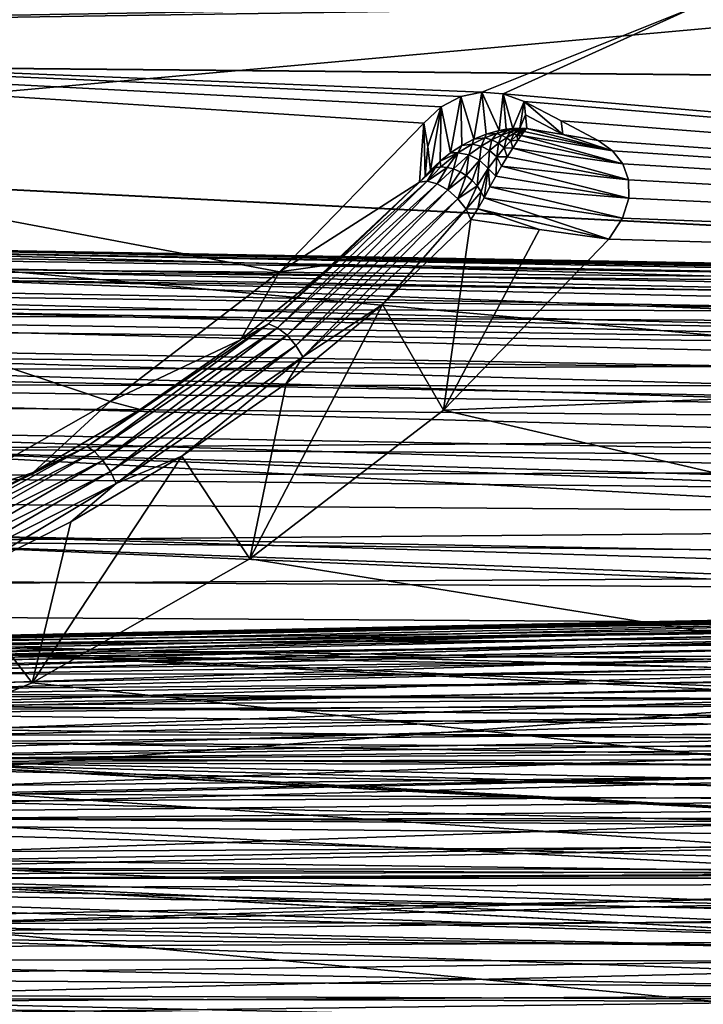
# Model space of a CAD drawing. Header units: metres. Extents: x -31 to 116, y -84 to 84.
# Tile 358 of 656: x 28.6 to 32.37, y -40.33 to -34.9. Entities that reach past the tile are written whole.
import ezdxf

# ---------------------------------------------------------------- set-up
doc = ezdxf.new("R2010")
doc.units = ezdxf.units.M
doc.layers.add('solid_80010000GA_11_1', color=7, linetype='CONTINUOUS')

msp = doc.modelspace()

# ---------------------------------------------------------------- linework, layer by layer
at = {"layer": 'solid_80010000GA_11_1'}
for points in [[(32.017227, -34.761749, -50.078793), (23.04767, -34.969704, -49.742542), (23.04767, -31.069263, -52.267593)], [(12.5, -31.355293, 49.541309), (103, -31.86529, 52.015404), (103, -35.848087, 49.354969)], [(12.5, -35.020927, 47.021606), (12.5, -31.355293, 49.541309), (103, -35.848087, 49.354969)], [(12.5, -31.355318, -49.54129), (103, -35.856754, -49.348675), (103, -31.870413, -52.012264)], [(12.5, -31.355318, -49.54129), (12.5, -35.020939, -47.021599), (103, -35.856754, -49.348675)], [(44.944008, -33.816402, 50.992908), (23.04767, -31.943884, 51.737694), (23.04767, -35.786476, 49.158199)], [(44.944008, -37.775654, 48.133419), (44.944008, -33.816402, 50.992908), (23.04767, -35.786476, 49.158199)], [(32.017227, -34.761749, -50.078793), (32.157597, -34.810863, -50.047649), (23.04767, -34.969704, -49.742542)], [(32.157597, -34.810863, -50.047649), (32.325771, -34.82835, -50.039059), (23.04767, -34.969704, -49.742542)], [(32.325771, -34.82835, -50.039059), (31.149397, -35.298126, -49.683605), (23.04767, -34.969704, -49.742542)], [(32.325771, -34.82835, -50.039059), (31.267597, -35.306778, -49.679985), (31.149397, -35.298126, -49.683605)], [(32.325771, -34.82835, -50.039059), (44.944008, -36.485046, -49.118908), (31.267597, -35.306778, -49.679985)], [(32.325771, -34.82835, -50.039059), (32.415798, -34.822254, -50.045216), (44.944008, -36.485046, -49.118908)], [(29.099312, -37.004154, -48.381302), (28.042988, -37.602394, -47.894379), (23.04767, -34.969704, -49.742542)], [(30.034294, -36.288872, -48.940407), (29.099312, -37.004154, -48.381302), (23.04767, -34.969704, -49.742542)], [(30.830111, -35.468861, -49.555008), (30.034294, -36.288872, -48.940407), (23.04767, -34.969704, -49.742542)], [(30.926125, -35.379108, -49.621181), (30.830111, -35.468861, -49.555008), (23.04767, -34.969704, -49.742542)], [(31.03447, -35.322262, -49.663986), (30.926125, -35.379108, -49.621181), (23.04767, -34.969704, -49.742542)], [(31.149397, -35.298126, -49.683605), (31.03447, -35.322262, -49.663986), (23.04767, -34.969704, -49.742542)], [(12.5, -35.020927, 47.021606), (103, -35.848087, 49.354969), (103, -39.609806, 46.390305)], [(12.5, -38.485485, 44.230812), (12.5, -35.020927, 47.021606), (103, -39.609806, 46.390305)], [(12.5, -35.020939, -47.021599), (103, -39.620941, -46.380795), (103, -35.856754, -49.348675)], [(12.5, -35.020939, -47.021599), (12.5, -38.485485, -44.230812), (103, -39.620941, -46.380795)], [(30.976686, -35.632645, -48.275459), (30.926125, -35.379108, -49.621181), (31.03447, -35.322262, -49.663986)], [(31.038656, -35.592552, -48.347511), (30.976686, -35.632645, -48.275459), (31.03447, -35.322262, -49.663986)], [(31.104458, -35.558205, -48.433041), (31.03447, -35.322262, -49.663986), (31.149397, -35.298126, -49.683605)], [(31.104458, -35.558205, -48.433041), (31.038656, -35.592552, -48.347511), (31.03447, -35.322262, -49.663986)], [(31.173689, -35.530399, -48.532337), (31.104458, -35.558205, -48.433041), (31.149397, -35.298126, -49.683605)], [(31.245928, -35.510078, -48.64584), (31.149397, -35.298126, -49.683605), (31.267597, -35.306778, -49.679985)], [(31.245928, -35.510078, -48.64584), (31.173689, -35.530399, -48.532337), (31.149397, -35.298126, -49.683605)], [(31.282986, -35.503181, -48.708126), (31.245928, -35.510078, -48.64584), (31.267597, -35.306778, -49.679985)], [(44.944008, -36.485046, -49.118908), (31.38238, -35.349068, -49.652382), (31.267597, -35.306778, -49.679985)], [(31.320644, -35.498718, -48.774395), (31.267597, -35.306778, -49.679985), (31.38238, -35.349068, -49.652382)], [(31.320644, -35.498718, -48.774395), (31.282986, -35.503181, -48.708126), (31.267597, -35.306778, -49.679985)], [(30.851776, -35.597404, -48.875004), (30.830111, -35.468861, -49.555008), (30.926125, -35.379108, -49.621181)], [(30.851776, -35.597404, -48.875004), (30.926125, -35.379108, -49.621181), (30.866251, -35.727478, -48.172993)], [(30.919067, -35.677933, -48.217094), (30.866251, -35.727478, -48.172993), (30.926125, -35.379108, -49.621181)], [(30.976686, -35.632645, -48.275459), (30.919067, -35.677933, -48.217094), (30.926125, -35.379108, -49.621181)], [(31.358767, -35.496948, -48.844696), (31.320644, -35.498718, -48.774395), (31.38238, -35.349068, -49.652382)], [(31.390921, -35.424137, -49.285824), (31.358767, -35.496948, -48.844696), (31.38238, -35.349068, -49.652382)], [(44.944008, -36.485046, -49.118908), (31.586876, -35.457298, -49.579365), (31.38238, -35.349068, -49.652382)], [(31.595261, -35.532467, -49.211948), (31.38238, -35.349068, -49.652382), (31.586876, -35.457298, -49.579365)], [(31.595261, -35.532467, -49.211948), (31.390921, -35.424137, -49.285824), (31.38238, -35.349068, -49.652382)], [(31.390921, -35.424137, -49.285824), (31.397158, -35.498199, -48.919014), (31.358767, -35.496948, -48.844696)], [(31.595261, -35.532467, -49.211948), (31.397158, -35.498199, -48.919014), (31.390921, -35.424137, -49.285824)], [(30.805185, -35.794651, -48.106895), (30.034294, -36.288872, -48.940407), (30.830111, -35.468861, -49.555008)], [(30.836405, -35.761314, -48.136436), (30.805185, -35.794651, -48.106895), (30.830111, -35.468861, -49.555008)], [(30.851776, -35.597404, -48.875004), (30.836405, -35.761314, -48.136436), (30.830111, -35.468861, -49.555008)], [(44.944008, -36.485046, -49.118908), (31.791391, -35.565544, -49.506344), (31.586876, -35.457298, -49.579365)], [(31.595261, -35.532467, -49.211948), (31.586876, -35.457298, -49.579365), (31.791391, -35.565544, -49.506344)], [(31.166088, -35.550388, -48.448727), (31.104458, -35.558205, -48.433041), (31.173689, -35.530399, -48.532337)], [(31.166088, -35.550388, -48.448727), (31.173689, -35.530399, -48.532337), (31.230032, -35.526333, -48.563995)], [(31.166088, -35.550388, -48.448727), (31.230032, -35.526333, -48.563995), (31.204605, -35.561096, -48.435345)], [(31.230032, -35.526333, -48.563995), (31.173689, -35.530399, -48.532337), (31.245928, -35.510078, -48.64584)], [(31.230032, -35.526333, -48.563995), (31.258266, -35.535686, -48.555035), (31.204605, -35.561096, -48.435345)], [(31.204605, -35.561096, -48.435345), (31.258266, -35.535686, -48.555035), (31.240902, -35.579861, -48.424969)], [(31.230032, -35.526333, -48.563995), (31.245928, -35.510078, -48.64584), (31.289406, -35.510292, -48.680889)], [(31.230032, -35.526333, -48.563995), (31.289406, -35.510292, -48.680889), (31.258266, -35.535686, -48.555035)], [(31.258266, -35.535686, -48.555035), (31.285027, -35.5495, -48.547455), (31.240902, -35.579861, -48.424969)], [(31.289406, -35.510292, -48.680889), (31.245928, -35.510078, -48.64584), (31.282986, -35.503181, -48.708126)], [(31.289406, -35.510292, -48.680889), (31.307804, -35.517391, -48.675438), (31.258266, -35.535686, -48.555035)], [(31.258266, -35.535686, -48.555035), (31.307804, -35.517391, -48.675438), (31.285027, -35.5495, -48.547455)], [(31.289406, -35.510292, -48.680889), (31.282986, -35.503181, -48.708126), (31.320644, -35.498718, -48.774395)], [(31.307804, -35.517391, -48.675438), (31.325445, -35.526485, -48.670486), (31.285027, -35.5495, -48.547455)], [(31.285027, -35.5495, -48.547455), (31.325445, -35.526485, -48.670486), (31.309664, -35.56744, -48.541439)], [(31.289406, -35.510292, -48.680889), (31.320644, -35.498718, -48.774395), (31.344927, -35.501194, -48.799278)], [(31.289406, -35.510292, -48.680889), (31.344927, -35.501194, -48.799278), (31.307804, -35.517391, -48.675438)], [(31.344927, -35.501194, -48.799278), (31.353899, -35.505211, -48.796741), (31.307804, -35.517391, -48.675438)], [(31.307804, -35.517391, -48.675438), (31.353899, -35.505211, -48.796741), (31.325445, -35.526485, -48.670486)], [(31.325445, -35.526485, -48.670486), (31.34214, -35.537468, -48.666084), (31.309664, -35.56744, -48.541439)], [(31.309664, -35.56744, -48.541439), (31.34214, -35.537468, -48.666084), (31.348207, -35.563194, -48.616051)], [(31.344927, -35.501194, -48.799278), (31.320644, -35.498718, -48.774395), (31.358767, -35.496948, -48.844696)], [(31.353899, -35.505211, -48.796741), (31.362661, -35.50972, -48.794304), (31.325445, -35.526485, -48.670486)], [(31.325445, -35.526485, -48.670486), (31.362661, -35.50972, -48.794304), (31.34214, -35.537468, -48.666084)], [(31.362661, -35.50972, -48.794304), (31.371193, -35.514709, -48.791977), (31.34214, -35.537468, -48.666084)], [(31.34214, -35.537468, -48.666084), (31.371193, -35.514709, -48.791977), (31.365988, -35.538059, -48.709217)], [(31.34214, -35.537468, -48.666084), (31.365988, -35.538059, -48.709217), (31.348207, -35.563194, -48.616051)], [(31.344927, -35.501194, -48.799278), (31.358767, -35.496948, -48.844696), (31.397158, -35.498199, -48.919014)], [(31.344927, -35.501194, -48.799278), (31.397158, -35.498199, -48.919014), (31.353899, -35.505211, -48.796741)], [(31.365988, -35.538059, -48.709217), (31.927389, -35.693306, -49.417217), (31.348207, -35.563194, -48.616051)], [(31.353899, -35.505211, -48.796741), (31.397158, -35.498199, -48.919014), (31.362661, -35.50972, -48.794304)], [(31.362661, -35.50972, -48.794304), (31.397158, -35.498199, -48.919014), (31.371193, -35.514709, -48.791977)], [(31.371193, -35.514709, -48.791977), (31.382309, -35.516022, -48.810272), (31.365988, -35.538059, -48.709217)], [(31.382309, -35.516022, -48.810272), (31.869747, -35.621082, -49.468063), (31.365988, -35.538059, -48.709217)], [(31.365988, -35.538059, -48.709217), (31.869747, -35.621082, -49.468063), (31.927389, -35.693306, -49.417217)], [(31.371193, -35.514709, -48.791977), (31.397158, -35.498199, -48.919014), (31.382309, -35.516022, -48.810272)], [(31.382309, -35.516022, -48.810272), (31.397158, -35.498199, -48.919014), (31.869747, -35.621082, -49.468063)], [(31.595261, -35.532467, -49.211948), (31.869747, -35.621082, -49.468063), (31.397158, -35.498199, -48.919014)], [(31.595261, -35.532467, -49.211948), (31.791391, -35.565544, -49.506344), (31.869747, -35.621082, -49.468063)], [(30.851776, -35.597404, -48.875004), (30.866251, -35.727478, -48.172993), (30.836405, -35.761314, -48.136436)], [(31.017906, -35.633152, -48.22401), (30.976686, -35.632645, -48.275459), (31.038656, -35.592552, -48.347511)], [(31.017906, -35.633152, -48.22401), (31.038656, -35.592552, -48.347511), (31.096298, -35.584423, -48.335266)], [(31.017906, -35.633152, -48.22401), (31.096298, -35.584423, -48.335266), (31.07818, -35.643631, -48.196201)], [(31.096298, -35.584423, -48.335266), (31.038656, -35.592552, -48.347511), (31.104458, -35.558205, -48.433041)], [(31.096298, -35.584423, -48.335266), (31.145575, -35.595467, -48.316002), (31.07818, -35.643631, -48.196201)], [(31.07818, -35.643631, -48.196201), (31.145575, -35.595467, -48.316002), (31.13596, -35.673595, -48.179405)], [(31.096298, -35.584423, -48.335266), (31.104458, -35.558205, -48.433041), (31.166088, -35.550388, -48.448727)], [(31.096298, -35.584423, -48.335266), (31.166088, -35.550388, -48.448727), (31.145575, -35.595467, -48.316002)], [(31.145575, -35.595467, -48.316002), (31.192083, -35.619553, -48.302589), (31.13596, -35.673595, -48.179405)], [(31.166088, -35.550388, -48.448727), (31.204605, -35.561096, -48.435345), (31.145575, -35.595467, -48.316002)], [(31.145575, -35.595467, -48.316002), (31.204605, -35.561096, -48.435345), (31.192083, -35.619553, -48.302589)], [(31.204605, -35.561096, -48.435345), (31.240902, -35.579861, -48.424969), (31.192083, -35.619553, -48.302589)], [(31.192083, -35.619553, -48.302589), (31.240902, -35.579861, -48.424969), (31.232426, -35.654915, -48.296013)], [(31.240902, -35.579861, -48.424969), (31.273367, -35.605854, -48.418056), (31.232426, -35.654915, -48.296013)], [(31.240902, -35.579861, -48.424969), (31.285027, -35.5495, -48.547455), (31.273367, -35.605854, -48.418056)], [(31.285027, -35.5495, -48.547455), (31.309664, -35.56744, -48.541439), (31.273367, -35.605854, -48.418056)], [(31.273367, -35.605854, -48.418056), (31.309664, -35.56744, -48.541439), (31.319866, -35.606277, -48.489777)], [(31.309664, -35.56744, -48.541439), (31.348207, -35.563194, -48.616051), (31.319866, -35.606277, -48.489777)], [(31.348207, -35.563194, -48.616051), (31.927389, -35.693306, -49.417217), (31.319866, -35.606277, -48.489777)], [(44.944008, -36.485046, -49.118908), (31.869747, -35.621082, -49.468063), (31.791391, -35.565544, -49.506344)], [(31.017906, -35.633152, -48.22401), (30.919067, -35.677933, -48.217094), (30.976686, -35.632645, -48.275459)], [(30.923487, -35.710854, -48.116344), (30.919067, -35.677933, -48.217094), (31.017906, -35.633152, -48.22401)], [(30.957432, -35.712811, -48.092922), (30.923487, -35.710854, -48.116344), (31.017906, -35.633152, -48.22401)], [(30.957432, -35.712811, -48.092922), (31.017906, -35.633152, -48.22401), (30.993172, -35.721703, -48.074146)], [(31.017906, -35.633152, -48.22401), (31.07818, -35.643631, -48.196201), (30.993172, -35.721703, -48.074146)], [(31.029142, -35.737114, -48.060814), (30.993172, -35.721703, -48.074146), (31.07818, -35.643631, -48.196201)], [(31.029142, -35.737114, -48.060814), (31.07818, -35.643631, -48.196201), (31.063826, -35.758381, -48.053474)], [(31.07818, -35.643631, -48.196201), (31.13596, -35.673595, -48.179405), (31.063826, -35.758381, -48.053474)], [(31.13596, -35.673595, -48.179405), (31.192083, -35.619553, -48.302589), (31.184727, -35.719669, -48.175518)], [(31.192083, -35.619553, -48.302589), (31.232426, -35.654915, -48.296013), (31.184727, -35.719669, -48.175518)], [(31.232426, -35.654915, -48.296013), (31.273367, -35.605854, -48.418056), (31.289972, -35.654537, -48.379093)], [(31.273367, -35.605854, -48.418056), (31.319866, -35.606277, -48.489777), (31.289972, -35.654537, -48.379093)], [(31.319866, -35.606277, -48.489777), (31.958944, -35.781845, -49.353828), (31.289972, -35.654537, -48.379093)], [(31.319866, -35.606277, -48.489777), (31.927389, -35.693306, -49.417217), (31.958944, -35.781845, -49.353828)], [(44.944008, -36.485046, -49.118908), (31.927389, -35.693306, -49.417217), (31.869747, -35.621082, -49.468063)], [(30.892719, -35.715946, -48.143486), (30.866251, -35.727478, -48.172993), (30.919067, -35.677933, -48.217094)], [(30.892719, -35.715946, -48.143486), (30.919067, -35.677933, -48.217094), (30.923487, -35.710854, -48.116344)], [(31.095757, -35.784626, -48.052452), (31.063826, -35.758381, -48.053474), (31.13596, -35.673595, -48.179405)], [(31.095757, -35.784626, -48.052452), (31.13596, -35.673595, -48.179405), (31.123522, -35.814705, -48.057819)], [(31.13596, -35.673595, -48.179405), (31.184727, -35.719669, -48.175518), (31.123522, -35.814705, -48.057819)], [(31.184727, -35.719669, -48.175518), (31.232426, -35.654915, -48.296013), (31.226589, -35.762184, -48.202442)], [(31.232426, -35.654915, -48.296013), (31.258785, -35.70681, -48.283421), (31.226589, -35.762184, -48.202442)], [(31.232426, -35.654915, -48.296013), (31.289972, -35.654537, -48.379093), (31.258785, -35.70681, -48.283421)], [(31.289972, -35.654537, -48.379093), (31.958944, -35.781845, -49.353828), (31.258785, -35.70681, -48.283421)], [(44.944008, -36.485046, -49.118908), (31.958944, -35.781845, -49.353828), (31.927389, -35.693306, -49.417217)], [(30.892719, -35.715946, -48.143486), (30.805185, -35.794651, -48.106895), (30.836405, -35.761314, -48.136436)], [(30.847643, -35.788132, -48.046101), (30.805185, -35.794651, -48.106895), (30.892719, -35.715946, -48.143486)], [(30.892719, -35.715946, -48.143486), (30.836405, -35.761314, -48.136436), (30.866251, -35.727478, -48.172993)], [(30.847643, -35.788132, -48.046101), (30.923487, -35.710854, -48.116344), (30.957432, -35.712811, -48.092922)], [(30.847643, -35.788132, -48.046101), (30.892719, -35.715946, -48.143486), (30.923487, -35.710854, -48.116344)], [(30.902334, -35.802864, -47.997353), (30.847643, -35.788132, -48.046101), (30.957432, -35.712811, -48.092922)], [(30.902334, -35.802864, -47.997353), (30.957432, -35.712811, -48.092922), (30.993172, -35.721703, -48.074146)], [(30.961811, -35.837234, -47.967827), (30.902334, -35.802864, -47.997353), (30.993172, -35.721703, -48.074146)], [(30.961811, -35.837234, -47.967827), (30.993172, -35.721703, -48.074146), (31.029142, -35.737114, -48.060814)], [(30.961811, -35.837234, -47.967827), (31.029142, -35.737114, -48.060814), (31.063826, -35.758381, -48.053474)], [(31.017719, -35.886513, -47.961792), (30.961811, -35.837234, -47.967827), (31.063826, -35.758381, -48.053474)], [(31.017719, -35.886513, -47.961792), (31.063826, -35.758381, -48.053474), (31.095757, -35.784626, -48.052452)], [(31.145809, -35.847134, -48.06926), (31.123522, -35.814705, -48.057819), (31.184727, -35.719669, -48.175518)], [(31.145809, -35.847134, -48.06926), (31.184727, -35.719669, -48.175518), (31.161835, -35.88065, -48.086273)], [(31.184727, -35.719669, -48.175518), (31.19401, -35.820175, -48.136379), (31.161835, -35.88065, -48.086273)], [(31.184727, -35.719669, -48.175518), (31.226589, -35.762184, -48.202442), (31.19401, -35.820175, -48.136379)], [(31.258785, -35.70681, -48.283421), (31.960062, -35.882458, -49.28075), (31.226589, -35.762184, -48.202442)], [(31.258785, -35.70681, -48.283421), (31.958944, -35.781845, -49.353828), (31.960062, -35.882458, -49.28075)], [(44.944008, -37.775654, 48.133419), (23.04767, -35.786476, 49.158199), (23.04767, -39.421745, 46.293915)], [(29.972839, -36.575172, -47.412598), (30.805185, -35.794651, -48.106895), (30.847643, -35.788132, -48.046101)], [(30.022394, -36.596638, -47.360897), (29.972839, -36.575172, -47.412598), (30.847643, -35.788132, -48.046101)], [(29.972839, -36.575172, -47.412598), (30.333485, -36.245926, -47.746601), (30.805185, -35.794651, -48.106895)], [(30.022394, -36.596638, -47.360897), (30.847643, -35.788132, -48.046101), (30.902334, -35.802864, -47.997353)], [(30.07538, -36.638172, -47.328297), (30.022394, -36.596638, -47.360897), (30.902334, -35.802864, -47.997353)], [(30.805185, -35.794651, -48.106895), (30.333485, -36.245926, -47.746601), (30.034294, -36.288872, -48.940407)], [(30.07538, -36.638172, -47.328297), (30.902334, -35.802864, -47.997353), (30.961811, -35.837234, -47.967827)], [(31.017719, -35.886513, -47.961792), (31.095757, -35.784626, -48.052452), (31.123522, -35.814705, -48.057819)], [(31.226589, -35.762184, -48.202442), (31.960062, -35.882458, -49.28075), (31.19401, -35.820175, -48.136379)], [(44.944008, -36.485046, -49.118908), (31.960062, -35.882458, -49.28075), (31.958944, -35.781845, -49.353828)], [(30.12434, -36.694035, -47.3195), (30.07538, -36.638172, -47.328297), (30.961811, -35.837234, -47.967827)], [(30.12434, -36.694035, -47.3195), (30.961811, -35.837234, -47.967827), (31.017719, -35.886513, -47.961792)], [(31.06225, -35.943714, -47.979961), (31.017719, -35.886513, -47.961792), (31.123522, -35.814705, -48.057819)], [(31.06225, -35.943714, -47.979961), (31.123522, -35.814705, -48.057819), (31.145809, -35.847134, -48.06926)], [(31.06225, -35.943714, -47.979961), (31.145809, -35.847134, -48.06926), (31.1269, -35.942268, -48.047852)], [(31.1269, -35.942268, -48.047852), (31.145809, -35.847134, -48.06926), (31.161835, -35.88065, -48.086273)], [(31.19401, -35.820175, -48.136379), (31.924753, -35.992462, -49.199703), (31.161835, -35.88065, -48.086273)], [(31.19401, -35.820175, -48.136379), (31.960062, -35.882458, -49.28075), (31.924753, -35.992462, -49.199703)], [(39, -36.38834, -40.464775), (12.5, -35.988464, -40.844875), (12.5, -35.89127, -40.087704)], [(39, -36.358196, -39.732632), (12.5, -35.89127, -40.087704), (12.5, -35.937378, -39.326405)], [(39, -36.354595, -40.099594), (39, -36.38834, -40.464775), (12.5, -35.89127, -40.087704)], [(39, -36.358196, -39.732632), (39, -36.354595, -40.099594), (12.5, -35.89127, -40.087704)], [(30.12434, -36.694035, -47.3195), (31.017719, -35.886513, -47.961792), (30.162436, -36.756313, -47.335606)], [(30.162436, -36.756313, -47.335606), (31.017719, -35.886513, -47.961792), (31.06225, -35.943714, -47.979961)], [(31.1269, -35.942268, -48.047852), (31.161835, -35.88065, -48.086273), (31.849276, -36.109047, -49.112564)], [(31.161835, -35.88065, -48.086273), (31.924753, -35.992462, -49.199703), (31.849276, -36.109047, -49.112564)], [(44.944008, -36.485046, -49.118908), (31.924753, -35.992462, -49.199703), (31.960062, -35.882458, -49.28075)], [(39, -36.399155, -39.368019), (12.5, -35.937378, -39.326405), (12.5, -36.125458, -38.585728)], [(39, -36.399155, -39.368019), (39, -36.358196, -39.732632), (12.5, -35.937378, -39.326405)], [(30.162436, -36.756313, -47.335606), (31.06225, -35.943714, -47.979961), (30.602161, -36.468235, -47.65313)], [(30.602161, -36.468235, -47.65313), (31.06225, -35.943714, -47.979961), (31.088858, -36.000542, -48.01981)], [(31.06225, -35.943714, -47.979961), (31.1269, -35.942268, -48.047852), (31.088858, -36.000542, -48.01981)], [(31.468317, -36.056149, -48.557335), (31.088858, -36.000542, -48.01981), (31.1269, -35.942268, -48.047852)], [(31.468317, -36.056149, -48.557335), (31.1269, -35.942268, -48.047852), (31.849276, -36.109047, -49.112564)], [(39, -36.566051, -41.175671), (12.5, -36.224289, -41.567692), (12.5, -35.988464, -40.844875)], [(39, -36.459034, -40.824638), (39, -36.566051, -41.175671), (12.5, -35.988464, -40.844875)], [(39, -36.38834, -40.464775), (39, -36.459034, -40.824638), (12.5, -35.988464, -40.844875)], [(30.602161, -36.468235, -47.65313), (31.088858, -36.000542, -48.01981), (30.937897, -37.051559, -48.385433)], [(31.468317, -36.056149, -48.557335), (30.937897, -37.051559, -48.385433), (31.088858, -36.000542, -48.01981)], [(44.944008, -36.485046, -49.118908), (31.849276, -36.109047, -49.112564), (31.924753, -35.992462, -49.199703)], [(39, -36.740807, 38.323315), (12.5, -36.336304, 38.098358), (12.5, -36.053307, 38.807762)], [(27.5, -36.304543, 38.881477), (39, -36.740807, 38.323315), (12.5, -36.053307, 38.807762)], [(31.468317, -36.056149, -48.557335), (31.849276, -36.109047, -49.112564), (30.937897, -37.051559, -48.385433)], [(39, -36.590687, -38.661346), (12.5, -36.125458, -38.585728), (12.5, -36.44949, -37.892422)], [(39, -36.476921, -39.009792), (39, -36.399155, -39.368019), (12.5, -36.125458, -38.585728)], [(39, -36.590687, -38.661346), (39, -36.476921, -39.009792), (12.5, -36.125458, -38.585728)], [(44.944008, -36.485046, -49.118908), (30.937897, -37.051559, -48.385433), (31.849276, -36.109047, -49.112564)], [(39, -36.366093, 39.628368), (27.5, -36.172508, 39.545883), (27.5, -36.160519, 40.223179)], [(39, -36.371525, 40.330399), (27.5, -36.160519, 40.223179), (27.5, -36.268955, 40.891842)], [(39, -36.366093, 39.628368), (27.5, -36.160519, 40.223179), (39, -36.371525, 40.330399)], [(27.5, -36.172508, 39.545883), (39, -36.497154, 38.937992), (27.5, -36.304543, 38.881477)], [(39, -36.366093, 39.628368), (39, -36.497154, 38.937992), (27.5, -36.172508, 39.545883)], [(39, -36.883869, -41.835484), (12.5, -36.591679, -42.235298), (12.5, -36.224289, -41.567692)], [(39, -36.708225, -41.513844), (39, -36.883869, -41.835484), (12.5, -36.224289, -41.567692)], [(39, -36.566051, -41.175671), (39, -36.708225, -41.513844), (12.5, -36.224289, -41.567692)], [(30.333485, -36.245926, -47.746601), (29.819157, -36.664234, -47.403145), (30.034294, -36.288872, -48.940407)], [(29.972839, -36.575172, -47.412598), (29.819157, -36.664234, -47.403145), (30.333485, -36.245926, -47.746601)], [(39, -36.513134, 41.017902), (27.5, -36.268955, 40.891842), (27.5, -36.494366, 41.530636)], [(39, -36.371525, 40.330399), (27.5, -36.268955, 40.891842), (39, -36.513134, 41.017902)], [(29.819157, -36.664234, -47.403145), (29.099312, -37.004154, -48.381302), (30.034294, -36.288872, -48.940407)], [(39, -37.092178, 37.76429), (12.5, -36.747009, 37.45446), (12.5, -36.336304, 38.098358)], [(39, -36.740807, 38.323315), (39, -37.092178, 37.76429), (12.5, -36.336304, 38.098358)], [(27.5, -36.304543, 38.881477), (39, -36.497154, 38.937992), (39, -36.740807, 38.323315)], [(39, -36.921608, -38.007458), (12.5, -36.44949, -37.892422), (12.5, -36.899021, -37.270844)], [(39, -36.739429, -38.325993), (39, -36.590687, -38.661346), (12.5, -36.44949, -37.892422)], [(39, -36.921608, -38.007458), (39, -36.739429, -38.325993), (12.5, -36.44949, -37.892422)], [(39, -36.786068, 41.666122), (27.5, -36.494366, 41.530636), (27.5, -36.829597, 42.11927)], [(39, -36.513134, 41.017902), (27.5, -36.494366, 41.530636), (39, -36.786068, 41.666122)], [(30.602161, -36.468235, -47.65313), (30.937897, -37.051559, -48.385433), (29.87075, -37.870495, -47.723408)], [(30.602161, -36.468235, -47.65313), (29.87075, -37.870495, -47.723408), (30.070261, -36.903656, -47.302849)], [(30.162436, -36.756313, -47.335606), (30.602161, -36.468235, -47.65313), (30.070261, -36.903656, -47.302849)], [(44.944008, -36.485046, -49.118908), (44.944008, -40.288399, -46.050743), (30.937897, -37.051559, -48.385433)], [(39, -37.328831, -42.417587), (27.5, -37.264008, -42.639057), (12.5, -36.591679, -42.235298)], [(39, -37.091347, -42.137669), (39, -37.328831, -42.417587), (12.5, -36.591679, -42.235298)], [(39, -36.883869, -41.835484), (39, -37.091347, -42.137669), (12.5, -36.591679, -42.235298)], [(29.972839, -36.575172, -47.412598), (28.971107, -37.252151, -46.841415), (29.819157, -36.664234, -47.403145)], [(29.014368, -37.279713, -46.786922), (28.971107, -37.252151, -46.841415), (29.972839, -36.575172, -47.412598)], [(30.022394, -36.596638, -47.360897), (29.014368, -37.279713, -46.786922), (29.972839, -36.575172, -47.412598)], [(29.059853, -37.327549, -46.751579), (29.014368, -37.279713, -46.786922), (30.022394, -36.596638, -47.360897)], [(30.07538, -36.638172, -47.328297), (29.059853, -37.327549, -46.751579), (30.022394, -36.596638, -47.360897)], [(28.971107, -37.252151, -46.841415), (29.26543, -37.047905, -47.079624), (29.819157, -36.664234, -47.403145)], [(29.101147, -37.389015, -46.740479), (29.059853, -37.327549, -46.751579), (30.07538, -36.638172, -47.328297)], [(29.819157, -36.664234, -47.403145), (29.26543, -37.047905, -47.079624), (29.099312, -37.004154, -48.381302)], [(30.12434, -36.694035, -47.3195), (29.101147, -37.389015, -46.740479), (30.07538, -36.638172, -47.328297)], [(30.12434, -36.694035, -47.3195), (29.132471, -37.455395, -46.755047), (29.101147, -37.389015, -46.740479)], [(30.12434, -36.694035, -47.3195), (30.162436, -36.756313, -47.335606), (29.132471, -37.455395, -46.755047)], [(39, -37.538982, 37.279552), (12.5, -37.270844, 36.899021), (12.5, -36.747009, 37.45446)], [(39, -37.092178, 37.76429), (39, -37.538982, 37.279552), (12.5, -36.747009, 37.45446)], [(39, -36.786068, 41.666122), (27.5, -36.829597, 42.11927), (39, -37.179371, 42.24826)], [(29.132471, -37.455395, -46.755047), (30.162436, -36.756313, -47.335606), (29.495935, -37.304035, -46.972385)], [(30.162436, -36.756313, -47.335606), (30.070261, -36.903656, -47.302849), (29.495935, -37.304035, -46.972385)], [(39, -37.179371, 42.24826), (27.5, -36.829597, 42.11927), (27.5, -37.263996, 42.639046)], [(39, -37.377937, -37.434277), (12.5, -36.899021, -37.270844), (12.5, -37.45446, -36.747009)], [(39, -37.135208, -37.709202), (39, -36.921608, -38.007458), (12.5, -36.899021, -37.270844)], [(39, -37.377937, -37.434277), (39, -37.135208, -37.709202), (12.5, -36.899021, -37.270844)], [(30.070261, -36.903656, -47.302849), (29.87075, -37.870495, -47.723408), (29.495935, -37.304035, -46.972385)], [(28.675482, -37.395008, -46.779037), (28.042988, -37.602394, -47.894379), (29.099312, -37.004154, -48.381302)], [(29.26543, -37.047905, -47.079624), (28.675482, -37.395008, -46.779037), (29.099312, -37.004154, -48.381302)], [(28.971107, -37.252151, -46.841415), (28.675482, -37.395008, -46.779037), (29.26543, -37.047905, -47.079624)], [(44.944008, -40.288399, -46.050743), (29.87075, -37.870495, -47.723408), (30.937897, -37.051559, -48.385433)], [(39, -37.179371, 42.24826), (27.5, -37.263996, 42.639046), (39, -37.677521, 42.742386)], [(39, -38.06686, 36.8843), (12.5, -37.892422, 36.44949), (12.5, -37.270844, 36.899021)], [(39, -37.538982, 37.279552), (39, -38.06686, 36.8843), (12.5, -37.270844, 36.899021)], [(27.5, -37.773762, 43.066456), (39, -37.677521, 42.742386), (27.5, -37.263996, 42.639046)], [(39, -37.883327, -42.89809), (27.5, -37.773769, -43.066463), (27.5, -37.264008, -42.639057)], [(39, -37.593887, -42.672077), (39, -37.883327, -42.89809), (27.5, -37.264008, -42.639057)], [(39, -37.328831, -42.417587), (39, -37.593887, -42.672077), (27.5, -37.264008, -42.639057)], [(28.971107, -37.252151, -46.841415), (27.859783, -37.809937, -46.347988), (28.675482, -37.395008, -46.779037)], [(27.895662, -37.842773, -46.290981), (27.859783, -37.809937, -46.347988), (28.971107, -37.252151, -46.841415)], [(29.014368, -37.279713, -46.786922), (27.895662, -37.842773, -46.290981), (28.971107, -37.252151, -46.841415)], [(27.932766, -37.895912, -46.253288), (27.895662, -37.842773, -46.290981), (29.014368, -37.279713, -46.786922)], [(29.059853, -37.327549, -46.751579), (27.932766, -37.895912, -46.253288), (29.014368, -37.279713, -46.786922)], [(27.965845, -37.961945, -46.240353), (27.932766, -37.895912, -46.253288), (29.059853, -37.327549, -46.751579)], [(29.101147, -37.389015, -46.740479), (27.965845, -37.961945, -46.240353), (29.059853, -37.327549, -46.751579)], [(29.495935, -37.304035, -46.972385), (29.87075, -37.870495, -47.723408), (28.669821, -38.553104, -47.146606)], [(29.495935, -37.304035, -46.972385), (28.669821, -38.553104, -47.146606), (28.883055, -37.667168, -46.664948)], [(29.132471, -37.455395, -46.755047), (29.495935, -37.304035, -46.972385), (28.883055, -37.667168, -46.664948)], [(39, -37.647453, -37.185452), (39, -37.377937, -37.434277), (12.5, -37.45446, -36.747009)], [(27.859783, -37.809937, -46.347988), (28.052471, -37.704212, -46.504341), (28.675482, -37.395008, -46.779037)], [(29.101147, -37.389015, -46.740479), (27.990263, -38.03149, -46.25386), (27.965845, -37.961945, -46.240353)], [(29.101147, -37.389015, -46.740479), (29.132471, -37.455395, -46.755047), (27.990263, -38.03149, -46.25386)], [(28.675482, -37.395008, -46.779037), (28.052471, -37.704212, -46.504341), (28.042988, -37.602394, -47.894379)], [(39, -37.941895, -36.964695), (12.5, -37.45446, -36.747009), (12.5, -38.098358, -36.336304)], [(39, -37.941895, -36.964695), (39, -37.647453, -37.185452), (12.5, -37.45446, -36.747009)], [(27.990263, -38.03149, -46.25386), (29.132471, -37.455395, -46.755047), (28.235441, -37.9911, -46.383358)], [(29.132471, -37.455395, -46.755047), (28.883055, -37.667168, -46.664948), (28.235441, -37.9911, -46.383358)], [(27.5, -37.773762, 43.066456), (39, -38.261902, 43.130356), (39, -37.677521, 42.742386)], [(28.883055, -37.667168, -46.664948), (28.669821, -38.553104, -47.146606), (28.235441, -37.9911, -46.383358)], [(44.944008, -41.494423, 44.967083), (44.944008, -37.775654, 48.133419), (23.04767, -39.421745, 46.293915)], [(27.5, -37.773762, 43.066456), (27.5, -38.350239, 43.398476), (39, -38.261902, 43.130356)], [(39, -38.193851, -43.093285), (27.5, -38.350246, -43.398479), (27.5, -37.773769, -43.066463)], [(39, -37.883327, -42.89809), (39, -38.193851, -43.093285), (27.5, -37.773769, -43.066463)], [(44.944008, -40.288399, -46.050743), (28.669821, -38.553104, -47.146606), (29.87075, -37.870495, -47.723408)], [(39, -38.657784, 36.592045), (12.5, -38.585728, 36.125458), (12.5, -37.892422, 36.44949)], [(39, -38.06686, 36.8843), (39, -38.657784, 36.592045), (12.5, -37.892422, 36.44949)], [(39, -38.257408, -36.775112), (39, -37.941895, -36.964695), (12.5, -38.098358, -36.336304)], [(28.235441, -37.9911, -46.383358), (28.669821, -38.553104, -47.146606), (27.358767, -39.090618, -46.672058)], [(39, -38.590385, -36.618778), (12.5, -38.098358, -36.336304), (12.5, -38.807762, -36.053307)], [(39, -38.590385, -36.618778), (39, -38.257408, -36.775112), (12.5, -38.098358, -36.336304)], [(25.700001, -38.364902, -40.178593), (37.5, -38.12653, -40.254612), (37.5, -38.103302, -40.032421)], [(25.700001, -38.364902, -40.178593), (37.5, -38.103302, -40.032421), (37.5, -38.107029, -39.809052)], [(25.700001, -38.350292, 39.881142), (37.5, -38.12653, 39.648457), (37.5, -38.103302, 39.870644)], [(25.700001, -38.350292, 39.881142), (37.5, -38.103302, 39.870644), (37.5, -38.107029, 40.094013)], [(25.700001, -38.356018, -39.798691), (37.5, -38.107029, -39.809052), (37.5, -38.13765, -39.587761)], [(25.700001, -38.364902, -40.178593), (37.5, -38.107029, -39.809052), (25.700001, -38.356018, -39.798691)], [(25.700001, -38.350292, 39.881142), (37.5, -38.107029, 40.094013), (37.5, -38.13765, 40.315308)], [(25.700001, -38.463139, -40.546284), (37.5, -38.176365, -40.472382), (37.5, -38.12653, -40.254612)], [(25.700001, -38.463139, -40.546284), (37.5, -38.12653, -40.254612), (25.700001, -38.364902, -40.178593)], [(25.700001, -38.413544, 39.500275), (37.5, -38.176365, 39.430683), (37.5, -38.12653, 39.648457)], [(25.700001, -38.350292, 39.881142), (25.700001, -38.413544, 39.500275), (37.5, -38.12653, 39.648457)], [(25.700001, -38.356018, -39.798691), (37.5, -38.13765, -39.587761), (37.5, -38.194725, -39.371773)], [(25.700001, -38.380051, 40.266903), (37.5, -38.13765, 40.315308), (37.5, -38.194725, 40.531292)], [(25.700001, -38.380051, 40.266903), (25.700001, -38.350292, 39.881142), (37.5, -38.13765, 40.315308)], [(25.700001, -38.463139, -40.546284), (37.5, -38.25209, -40.682556), (37.5, -38.176365, -40.472382)], [(25.700001, -38.544792, 39.183372), (37.5, -38.25209, 39.220509), (37.5, -38.176365, 39.430683)], [(25.700001, -38.544792, 39.183372), (37.5, -38.176365, 39.430683), (25.700001, -38.413544, 39.500275)], [(25.700001, -38.436749, -39.427704), (37.5, -38.194725, -39.371773), (37.5, -38.277416, -39.164242)], [(25.700001, -38.356018, -39.798691), (37.5, -38.194725, -39.371773), (25.700001, -38.436749, -39.427704)], [(25.700001, -38.500885, 40.633038), (37.5, -38.194725, 40.531292), (37.5, -38.277416, 40.738827)], [(25.700001, -38.500885, 40.633038), (25.700001, -38.380051, 40.266903), (37.5, -38.194725, 40.531292)], [(39, -38.193851, -43.093285), (39, -38.52227, -43.255653), (27.5, -38.350246, -43.398479)], [(25.700001, -38.645718, -40.880939), (37.5, -38.352596, -40.882072), (37.5, -38.25209, -40.682556)], [(25.700001, -38.645718, -40.880939), (37.5, -38.25209, -40.682556), (25.700001, -38.463139, -40.546284)], [(25.700001, -38.544792, 39.183372), (37.5, -38.352596, 39.020996), (37.5, -38.25209, 39.220509)], [(25.700001, -38.436749, -39.427704), (37.5, -38.277416, -39.164242), (37.5, -38.384518, -38.968189)], [(25.700001, -38.500885, 40.633038), (37.5, -38.277416, 40.738827), (37.5, -38.384518, 40.934879)], [(27.5, -38.350239, 43.398476), (39, -38.909241, 43.397346), (39, -38.261902, 43.130356)], [(25.700001, -38.645718, -40.880939), (37.5, -38.476418, -41.068016), (37.5, -38.352596, -40.882072)], [(25.700001, -38.740314, 38.901802), (37.5, -38.476418, 38.835049), (37.5, -38.352596, 39.020996)], [(25.700001, -38.740314, 38.901802), (37.5, -38.352596, 39.020996), (25.700001, -38.544792, 39.183372)], [(27.5, -38.350239, 43.398476), (27.5, -38.975788, 43.624866), (39, -38.909241, 43.397346)], [(39, -38.866337, -43.384056), (27.5, -38.975792, -43.624866), (27.5, -38.350246, -43.398479)], [(39, -38.52227, -43.255653), (39, -38.866337, -43.384056), (27.5, -38.350246, -43.398479)], [(25.700001, -38.603004, -39.085285), (37.5, -38.384518, -38.968189), (37.5, -38.514473, -38.786476)], [(25.700001, -38.436749, -39.427704), (37.5, -38.384518, -38.968189), (25.700001, -38.603004, -39.085285)], [(25.700001, -38.500885, 40.633038), (37.5, -38.384518, 40.934879), (37.5, -38.514473, 41.116592)], [(12.5, -38.485485, -44.230812), (20.001122, -38.723598, -44.28376), (103, -39.620941, -46.380795)], [(20.001122, -38.723598, 44.28376), (12.5, -38.485485, 44.230812), (103, -39.609806, 46.390305)], [(25.700001, -38.902885, -41.163654), (37.5, -38.62175, -41.237682), (37.5, -38.476418, -41.068016)], [(25.700001, -38.902885, -41.163654), (37.5, -38.476418, -41.068016), (25.700001, -38.645718, -40.880939)], [(25.700001, -38.740314, 38.901802), (37.5, -38.62175, 38.665382), (37.5, -38.476418, 38.835049)], [(25.700001, -38.707729, 40.962452), (25.700001, -38.500885, 40.633038), (37.5, -38.514473, 41.116592)], [(25.700001, -38.603004, -39.085285), (37.5, -38.514473, -38.786476), (37.5, -38.665382, -38.62175)], [(25.700001, -38.707729, 40.962452), (37.5, -38.514473, 41.116592), (37.5, -38.665382, 41.281315)], [(44.944008, -40.288399, -46.050743), (27.358767, -39.090618, -46.672058), (28.669821, -38.553104, -47.146606)], [(39, -39.293125, 36.412273), (12.5, -39.326405, 35.937378), (12.5, -38.585728, 36.125458)], [(39, -38.657784, 36.592045), (39, -39.293125, 36.412273), (12.5, -38.585728, 36.125458)], [(39, -38.937992, -36.497154), (39, -38.590385, -36.618778), (12.5, -38.807762, -36.053307)], [(25.700001, -38.603004, -39.085285), (37.5, -38.665382, -38.62175), (25.700001, -38.843914, -38.793026)], [(25.700001, -38.902885, -41.163654), (37.5, -38.786476, -41.388592), (37.5, -38.62175, -41.237682)], [(25.700001, -38.99086, 38.668507), (37.5, -38.786476, 38.514473), (37.5, -38.62175, 38.665382)], [(25.700001, -38.99086, 38.668507), (37.5, -38.62175, 38.665382), (25.700001, -38.740314, 38.901802)], [(25.700001, -38.843914, -38.793026), (37.5, -38.665382, -38.62175), (37.5, -38.835049, -38.476418)], [(25.700001, -38.707729, 40.962452), (37.5, -38.665382, 41.281315), (37.5, -38.835049, 41.426647)], [(20.001122, -38.723598, -44.28376), (27.5, -38.961391, -44.336441), (103, -39.620941, -46.380795)], [(103, -39.609806, 46.390305), (27.5, -38.961391, 44.336441), (20.001122, -38.723598, 44.28376)], [(25.700001, -38.986725, 41.23143), (25.700001, -38.707729, 40.962452), (37.5, -38.835049, 41.426647)], [(25.700001, -39.21698, -41.37611), (37.5, -38.968189, -41.518547), (37.5, -38.786476, -41.388592)], [(25.700001, -39.21698, -41.37611), (37.5, -38.786476, -41.388592), (25.700001, -38.902885, -41.163654)], [(25.700001, -38.99086, 38.668507), (37.5, -38.968189, 38.384518), (37.5, -38.786476, 38.514473)], [(39, -38.937992, -36.497154), (12.5, -38.807762, -36.053307), (12.5, -39.51836, -35.912155)], [(25.700001, -38.843914, -38.793026), (37.5, -38.835049, -38.476418), (37.5, -39.020996, -38.352596)], [(25.700001, -38.986725, 41.23143), (37.5, -38.835049, 41.426647), (37.5, -39.020996, 41.550468)], [(25.700001, -38.843914, -38.793026), (37.5, -39.020996, -38.352596), (25.700001, -39.149166, -38.564041)], [(39, -38.866337, -43.384056), (39, -39.221649, -43.47673), (27.5, -38.975792, -43.624866)], [(39, -39.628368, -36.366093), (39, -38.937992, -36.497154), (12.5, -39.51836, -35.912155)], [(27.5, -38.975788, 43.624866), (39, -39.596954, 43.534004), (39, -38.909241, 43.397346)], [(27.5, -38.961391, -44.336441), (27.5, -39.297436, -44.038864), (103, -39.620941, -46.380795)], [(27.5, -38.961391, 44.336441), (103, -39.609806, 46.390305), (103, -43.127747, 43.139236)], [(27.5, -39.297436, 44.038864), (27.5, -38.961391, 44.336441), (103, -43.127747, 43.139236)], [(25.700001, -39.21698, -41.37611), (37.5, -39.164242, -41.625652), (37.5, -38.968189, -41.518547)], [(25.700001, -39.285259, 38.493774), (37.5, -39.164242, 38.277416), (37.5, -38.968189, 38.384518)], [(25.700001, -39.285259, 38.493774), (37.5, -38.968189, 38.384518), (25.700001, -38.99086, 38.668507)], [(25.700001, -38.986725, 41.23143), (37.5, -39.020996, 41.550468), (37.5, -39.220509, 41.650974)], [(25.700001, -39.321289, 41.425228), (25.700001, -38.986725, 41.23143), (37.5, -39.220509, 41.650974)], [(27.5, -38.975788, 43.624866), (27.5, -39.631207, 43.738743), (39, -39.596954, 43.534004)], [(39, -39.584373, -43.532753), (27.5, -39.631207, -43.738743), (27.5, -38.975792, -43.624866)], [(39, -39.221649, -43.47673), (39, -39.584373, -43.532753), (27.5, -38.975792, -43.624866)], [(25.700001, -39.149166, -38.564041), (37.5, -39.020996, -38.352596), (37.5, -39.220509, -38.25209)], [(44.944008, -40.288399, -46.050743), (25.965761, -39.476147, -46.31448), (27.358767, -39.090618, -46.672058)], [(25.700001, -39.149166, -38.564041), (37.5, -39.220509, -38.25209), (37.5, -39.430683, -38.176365)], [(25.700001, -39.149166, -38.564041), (37.5, -39.430683, -38.176365), (25.700001, -39.500275, -38.413544)], [(25.700001, -39.573853, -41.509186), (37.5, -39.371773, -41.708344), (37.5, -39.164242, -41.625652)], [(25.700001, -39.573853, -41.509186), (37.5, -39.164242, -41.625652), (25.700001, -39.21698, -41.37611)], [(25.700001, -39.285259, 38.493774), (37.5, -39.371773, 38.194725), (37.5, -39.164242, 38.277416)], [(25.700001, -39.321289, 41.425228), (37.5, -39.220509, 41.650974), (37.5, -39.430683, 41.7267)], [(25.700001, -39.610493, 38.385429), (37.5, -39.371773, 38.194725), (25.700001, -39.285259, 38.493774)], [(39, -39.293125, 36.412273), (39, -39.951534, 36.351532), (12.5, -39.326405, 35.937378)], [(39, -39.951534, 36.351532), (12.5, -40.087704, 35.89127), (12.5, -39.326405, 35.937378)], [(25.700001, -39.321289, 41.425228), (37.5, -39.430683, 41.7267), (37.5, -39.648457, 41.776539)], [(25.700001, -39.691074, 41.533043), (25.700001, -39.321289, 41.425228), (37.5, -39.648457, 41.776539)], [(27.5, -39.297436, -44.038864), (27.5, -39.631207, -43.738743), (103, -39.620941, -46.380795)], [(27.5, -39.631207, 43.738743), (27.5, -39.297436, 44.038864), (103, -43.127747, 43.139236)], [(25.700001, -39.573853, -41.509186), (37.5, -39.587761, -41.765415), (37.5, -39.371773, -41.708344)], [(25.700001, -39.610493, 38.385429), (37.5, -39.587761, 38.13765), (37.5, -39.371773, 38.194725)], [(44.944008, -41.494423, 44.967083), (23.04767, -39.421745, 46.293915), (23.04767, -42.828629, 43.16143)], [(25.700001, -39.500275, -38.413544), (37.5, -39.430683, -38.176365), (37.5, -39.648457, -38.12653)], [(44.944008, -40.288399, -46.050743), (24.518543, -39.706085, -46.084164), (25.965761, -39.476147, -46.31448)], [(25.700001, -39.881142, -38.350292), (25.700001, -39.500275, -38.413544), (37.5, -39.648457, -38.12653)], [(39, -39.628368, -36.366093), (12.5, -39.51836, -35.912155), (12.5, -40.242428, -35.899426)], [(25.700001, -39.951534, -41.554359), (37.5, -39.587761, -41.765415), (25.700001, -39.573853, -41.509186)], [(25.700001, -39.951534, -41.554359), (37.5, -39.809052, -41.79604), (37.5, -39.587761, -41.765415)], [(25.700001, -39.951534, 38.348709), (37.5, -39.809052, 38.107029), (37.5, -39.587761, 38.13765)], [(25.700001, -39.951534, 38.348709), (37.5, -39.587761, 38.13765), (25.700001, -39.610493, 38.385429)], [(39, -39.584373, -43.532753), (39, -39.951534, -43.551533), (27.5, -39.631207, -43.738743)], [(39, -39.596954, 43.534004), (27.5, -39.631207, 43.738743), (33.355595, -39.956062, 43.650055)], [(39, -40.330399, -36.371525), (39, -39.628368, -36.366093), (12.5, -40.242428, -35.899426)], [(25.700001, -39.881142, -38.350292), (37.5, -39.648457, -38.12653), (37.5, -39.870644, -38.103302)], [(25.700001, -39.691074, 41.533043), (37.5, -39.648457, 41.776539), (37.5, -39.870644, 41.799763)], [(27.5, -39.631207, -43.738743), (33.254963, -39.9505, -43.651802), (103, -39.620941, -46.380795)], [(33.355595, -39.956062, 43.650055), (27.5, -39.631207, 43.738743), (103, -43.127747, 43.139236)], [(39, -39.951534, -43.551533), (33.254963, -39.9505, -43.651802), (27.5, -39.631207, -43.738743)], [(44.944008, -40.288399, -46.050743), (23.04767, -39.7789, -45.987389), (24.518543, -39.706085, -46.084164)], [(25.700001, -39.691074, 41.533043), (37.5, -39.870644, 41.799763), (37.5, -40.094013, 41.79604)], [(25.700001, -40.075909, 41.549507), (25.700001, -39.691074, 41.533043), (37.5, -40.094013, 41.79604)], [(44.944008, -40.288399, -46.050743), (23.04767, -43.16143, -42.828629), (23.04767, -39.7789, -45.987389)], [(25.700001, -39.951534, -41.554359), (37.5, -40.032421, -41.799763), (37.5, -39.809052, -41.79604)], [(25.700001, -39.951534, 38.348709), (37.5, -40.032421, 38.103302), (37.5, -39.809052, 38.107029)], [(25.700001, -39.881142, -38.350292), (37.5, -39.870644, -38.103302), (37.5, -40.094013, -38.107029)], [(25.700001, -39.881142, -38.350292), (37.5, -40.094013, -38.107029), (37.5, -40.315308, -38.13765)], [(25.700001, -40.266903, -38.380051), (25.700001, -39.881142, -38.350292), (37.5, -40.315308, -38.13765)], [(39, -39.951534, 36.351532), (39, -40.615395, 36.413296), (12.5, -40.087704, 35.89127)], [(25.700001, -40.179478, -41.538063), (37.5, -40.032421, -41.799763), (25.700001, -39.951534, -41.554359)], [(25.700001, -40.320549, 38.391792), (37.5, -40.032421, 38.103302), (25.700001, -39.951534, 38.348709)], [(25.700001, -40.179478, -41.538063), (37.5, -40.254612, -41.776539), (37.5, -40.032421, -41.799763)], [(25.700001, -40.320549, 38.391792), (37.5, -40.254612, 38.12653), (37.5, -40.032421, 38.103302)], [(39, -40.615395, 36.413296), (12.5, -40.844875, 35.988464), (12.5, -40.087704, 35.89127)], [(25.700001, -40.075909, 41.549507), (37.5, -40.094013, 41.79604), (37.5, -40.315308, 41.765415)], [(25.700001, -40.453449, 41.473732), (25.700001, -40.075909, 41.549507), (37.5, -40.315308, 41.765415)], [(25.700001, -40.179478, -41.538063), (25.700001, -40.40279, -41.489525), (37.5, -40.254612, -41.776539)], [(39, -40.330399, -36.371525), (12.5, -40.242428, -35.899426), (12.5, -40.956608, -36.015266)], [(25.700001, -40.40279, -41.489525), (37.5, -40.472382, -41.7267), (37.5, -40.254612, -41.776539)], [(25.700001, -40.320549, 38.391792), (37.5, -40.472382, 38.176365), (37.5, -40.254612, 38.12653)], [(44.944008, -40.288399, -46.050743), (44.944008, -43.836376, -42.687214), (23.04767, -43.16143, -42.828629)], [(25.700001, -40.266903, -38.380051), (37.5, -40.315308, -38.13765), (37.5, -40.531292, -38.194725)], [(25.700001, -40.633038, -38.500885), (25.700001, -40.266903, -38.380051), (37.5, -40.531292, -38.194725)], [(25.700001, -40.453449, 41.473732), (37.5, -40.315308, 41.765415), (37.5, -40.531292, 41.708344)], [(25.700001, -40.669563, 38.518555), (37.5, -40.472382, 38.176365), (25.700001, -40.320549, 38.391792)]]:
    msp.add_3dface(points, dxfattribs=at)

doc.saveas('drawing.dxf')
